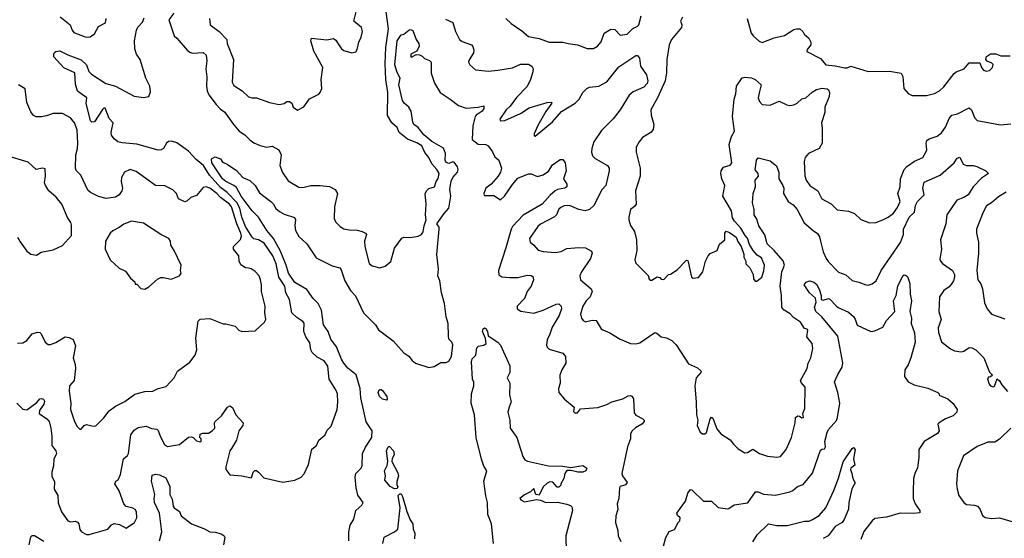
# Model space of a CAD drawing. Extents: x 1690054 to 1842981, y 782881 to 914114.
# Tile 387 of 656: x 1766622 to 1774040, y 861735 to 865645. Entities that reach past the tile are written whole.
import ezdxf

# ---------------------------------------------------------------- set-up
doc = ezdxf.new("R2010")
doc.units = 0

msp = doc.modelspace()

# ---------------------------------------------------------------- linework, layer by layer
at = {"layer": '0CON10XD'}
for points in [[(1767784, 865695), (1767746.7, 865645), (1767785, 865522.5), (1767806.7, 865505), (1767884.3, 865415), (1767905, 865400), (1767925, 865393.1), (1768005, 865397.1), (1768027.2, 865377.2), (1768032.9, 865335), (1768024.5, 865275.5), (1768031.6, 865215), (1768030.2, 865145), (1768035, 865108), (1768047.2, 865077.2), (1768102.2, 865005), (1768133, 864973), (1768168.3, 864948.3), (1768225, 864865.6), (1768275, 864805.6), (1768317.9, 864777.9), (1768355, 864740), (1768385, 864717.5), (1768435, 864695.6), (1768485, 864684.4), (1768525, 864692), (1768575, 864663.8), (1768592.5, 864625), (1768580.8, 864545), (1768602.1, 864492.1), (1768645, 864430.8), (1768725, 864382), (1768755, 864380), (1768815, 864394.2), (1768885, 864394.3), (1768955, 864386.9), (1769000, 864365), (1769015.8, 864335), (1768994.3, 864235), (1768991.2, 864145), (1769001.2, 864121.2), (1769036.3, 864086.3), (1769065, 864069.5), (1769105, 864060.4), (1769165, 864058.5), (1769203.1, 864046.9), (1769226.3, 864036.3), (1769236, 864025), (1769220.8, 863975), (1769222.9, 863935), (1769255.8, 863805.8), (1769278.3, 863788.3), (1769335, 863773.8), (1769375, 863786.7), (1769418.8, 863821.2), (1769446.4, 863923.6), (1769501.2, 863998.8), (1769515, 864005.8), (1769565, 864003.1), (1769625, 864013.8), (1769648.2, 864025), (1769661.8, 864045), (1769668.3, 864091.7), (1769683.2, 864135), (1769679.4, 864175), (1769685.4, 864255), (1769677.7, 864332.3), (1769686.7, 864355), (1769705, 864372.5), (1769746.7, 864385), (1769760, 864425), (1769775, 864447.5), (1769782, 864485), (1769765, 864515.6), (1769727.6, 864557.6), (1769705, 864606), (1769674.6, 864644.6), (1769652.5, 864695), (1769615, 864717.5), (1769543.3, 864743.3), (1769482, 864795), (1769465, 864833.3), (1769426.1, 864866.1), (1769392.3, 864922.3), (1769396.8, 865095), (1769380, 865195), (1769374.8, 865315), (1769380, 865435), (1769400.2, 865575), (1769382.7, 865705)], [(1768051.4, 865655), (1768055.9, 865605.9), (1768125, 865556.7), (1768181.7, 865495), (1768185.3, 865465), (1768233.3, 865345), (1768223.6, 865175), (1768235, 865148.1), (1768299.1, 865109.1), (1768345, 865063.1), (1768374.2, 865055.8), (1768406.8, 865056.8), (1768505, 865020.8), (1768576.4, 865006.4), (1768615, 865012.5), (1768635, 865027.5), (1768655, 865027.5), (1768672.5, 865015), (1768682.5, 864985), (1768715, 864963.3), (1768763, 864987), (1768805, 865047.5), (1768875, 865082.5), (1768886.7, 865095), (1768897.5, 865125), (1768893.3, 865195), (1768906.2, 865285), (1768837, 865407), (1768816.7, 865485), (1768820, 865505), (1768935, 865494), (1768985, 865504.2), (1769005, 865490), (1769022, 865462), (1769047.5, 865425), (1769065, 865412.5), (1769125, 865396.2), (1769155, 865402.5), (1769165, 865420), (1769176.2, 865475), (1769195.8, 865514.2), (1769204, 865555), (1769198, 865585), (1769139.2, 865635), (1769157.1, 865705)], [(1770285, 865653.8), (1770324, 865615), (1770405, 865560), (1770455, 865517.5), (1770535, 865503.1), (1770610, 865475), (1770715, 865476), (1770755, 865464.2), (1770825, 865455.7), (1770898.3, 865428.3), (1770945, 865428.8), (1770975, 865446), (1771002.2, 865477.8), (1771026.3, 865543.7), (1771075, 865572.5), (1771105, 865572), (1771145, 865528.6), (1771198, 865535), (1771240.7, 865579.3), (1771275, 865593.1), (1771285.6, 865605), (1771303.1, 865675)], [(1768216.8, 862413.2), (1768205.9, 862394.1), (1768175.8, 862275), (1768176, 862255), (1768205, 862214.4), (1768295, 862206), (1768365, 862192.2), (1768371.9, 862198.1), (1768380, 862235), (1768394.1, 862245.9), (1768405, 862246.2), (1768422.3, 862235), (1768460.6, 862190.6), (1768605, 862159.5), (1768695, 862172.5), (1768743.9, 862196.1), (1768765, 862222.5), (1768797.3, 862292.7), (1768822.3, 862407.7), (1768857.5, 862435), (1768876.7, 862475), (1768923.8, 862515), (1768938.6, 862551.4), (1768968.3, 862581.7), (1769012.9, 862705), (1769018.9, 862765), (1769015.5, 862825.5), (1769004.6, 862854.6), (1768954.5, 862934.5), (1768943.4, 863033.4), (1768915, 863074), (1768862, 863102), (1768825.6, 863135), (1768815.6, 863155), (1768807.8, 863207.8), (1768777.1, 863255), (1768761.9, 863295), (1768766.4, 863356.4), (1768755, 863370), (1768709.1, 863399.1), (1768673.1, 863435), (1768655.6, 863534.4), (1768628.2, 863585), (1768620.8, 863635), (1768574.1, 863704.1), (1768554.8, 863805), (1768529.5, 863865), (1768465, 863959.4), (1768420, 863985), (1768385, 863994), (1768372.9, 864005), (1768324, 864085), (1768295.7, 864155), (1768279.4, 864225), (1768257, 864267), (1768185, 864343.1), (1768135, 864381), (1768051.8, 864471.8), (1768006.9, 864545), (1767951, 864591), (1767895, 864654.5), (1767805, 864716.4), (1767765, 864727.9), (1767742.9, 864727.1), (1767728, 864715), (1767705, 864673.8), (1767687.3, 864662.7), (1767665, 864660.8), (1767505, 864705.3), (1767395, 864715.5), (1767362, 864725), (1767335, 864747.5), (1767314.4, 864775), (1767310.8, 864795), (1767326.7, 864866.7), (1767295, 864900), (1767265, 864976.7), (1767255, 864978), (1767245, 864968), (1767184.7, 864875.3), (1767165, 864872.5), (1767155, 864882.9), (1767122.3, 865015), (1767128.1, 865055), (1767056.5, 865105), (1767042.1, 865157.9), (1767037.5, 865245), (1766955, 865280.8), (1766880, 865365), (1766878.6, 865385), (1766885, 865398), (1766895, 865406), (1766925, 865410.8), (1766985, 865379.2), (1767085, 865341.4), (1767126.2, 865305), (1767142.5, 865255), (1767162.5, 865235), (1767270, 865165), (1767343.1, 865143.1), (1767485, 865067.5), (1767555, 865057.5), (1767595, 865066.2), (1767608.8, 865101.2), (1767602.2, 865145), (1767571.5, 865205), (1767528.9, 865345), (1767502.1, 865385), (1767489.5, 865425), (1767488.1, 865485), (1767501.4, 865565), (1767512.6, 865587.4), (1767547.1, 865625), (1767559.2, 865659.2)], [(1766927.3, 865667.3), (1767001.2, 865605), (1767016.2, 865565), (1767029.5, 865549.5), (1767115.9, 865515.9), (1767135, 865512), (1767153.9, 865516.1), (1767185, 865537.5), (1767215, 865592.5), (1767268.3, 865621.7), (1767274.3, 865655)], [(1769829.5, 865649.5), (1769885, 865624), (1769905.6, 865555.6), (1769935.6, 865495.6), (1769955, 865480.8), (1770025, 865455.7), (1770035, 865443.3), (1770044.2, 865415), (1770040.8, 865395), (1770005, 865337.5), (1770003.8, 865325), (1770013.3, 865305), (1770055, 865266.2), (1770155, 865258), (1770225, 865264.3), (1770335, 865283.1), (1770395, 865310.8), (1770455, 865310), (1770481.2, 865295), (1770490, 865275), (1770489.1, 865250.9), (1770471.4, 865195), (1770445, 865141.2), (1770365, 865057.5), (1770317.7, 864992.3), (1770286.7, 864965), (1770238.8, 864895), (1770243.6, 864883.6), (1770277.5, 864885), (1770395, 864938.8), (1770459.7, 864979.7), (1770595, 865020.7), (1770625, 865023.8), (1770632, 865015), (1770585, 864953.1), (1770525, 864848), (1770498, 864785), (1770498.3, 864768.3), (1770505, 864766.7), (1770635.4, 864874.6), (1770705, 864953.8), (1770806.7, 865015), (1770836.9, 865045), (1770864.6, 865095), (1770895, 865127.3), (1770915, 865135.6), (1770985, 865144.4), (1771044.7, 865175.3), (1771135, 865288.8), (1771265, 865375.7), (1771275.6, 865375.6), (1771290.8, 865355), (1771298.6, 865295), (1771345, 865228.8), (1771354.5, 865185), (1771348.9, 865165), (1771323.8, 865136.2), (1771245, 865102.2), (1771214.1, 865075.9), (1771147.1, 864965), (1771093.2, 864896.8), (1771005, 864810.5), (1770947.9, 864725), (1770933.1, 864675), (1770931.2, 864645), (1770937.7, 864617.7), (1770957.6, 864597.6), (1771051.2, 864545), (1771062.5, 864525), (1771064, 864505), (1771037.5, 864395), (1771006.8, 864363.2), (1770947.3, 864245), (1770915, 864212.9), (1770883.2, 864203.2), (1770835, 864213.1), (1770765, 864244.5), (1770725, 864241.8), (1770699.8, 864230.2), (1770685, 864215.6), (1770665.7, 864174.3), (1770651.6, 864158.4), (1770545, 864103.1), (1770525, 864085.7), (1770463.1, 863995), (1770468.7, 863968.7), (1770496.1, 863946.1), (1770527.6, 863907.6), (1770565, 863897.3), (1770655, 863890), (1770702.3, 863897.7), (1770745, 863920.5), (1770835, 863927.8), (1770885.4, 863925.4), (1770930.8, 863900.8), (1770935.8, 863885), (1770922.9, 863845), (1770854.2, 863745), (1770842, 863715), (1770848, 863685), (1770928, 863615), (1770935.6, 863595.6), (1770920.9, 863555), (1770888.9, 863525), (1770864.5, 863485), (1770848.1, 863425), (1770854.5, 863394.5), (1770867.3, 863377.3), (1770885, 863368), (1770935, 863380), (1770965, 863376.7), (1771003.3, 863315), (1771015, 863305.7), (1771069.2, 863285), (1771145, 863236), (1771225, 863204.3), (1771265, 863200.8), (1771295, 863208.6), (1771406.1, 863286.1), (1771422, 863282), (1771454.1, 863254.1), (1771495.7, 863245.7), (1771535, 863226.7), (1771568, 863195), (1771661.3, 863051.3), (1771729.3, 863019.3), (1771756.2, 862995), (1771753.8, 862985), (1771718, 862945), (1771708.1, 862885), (1771719.1, 862760.9), (1771720, 862665), (1771731.2, 862625), (1771726.7, 862585), (1771747.5, 862535), (1771765, 862523.3), (1771785, 862523.3), (1771797.3, 862532.7), (1771823.8, 862635), (1771835, 862647.5), (1771845, 862640), (1771875, 862560), (1771905, 862522.5), (1771975, 862478.8), (1771998.8, 862445), (1772035, 862410), (1772085, 862378.8), (1772105, 862381.2), (1772146.1, 862406.1), (1772195, 862373.8), (1772225, 862363.3), (1772255, 862353.8), (1772325, 862347.5), (1772355, 862352.5), (1772396, 862405), (1772435.6, 862495), (1772463.8, 862605), (1772467.5, 862645), (1772485, 862657.5), (1772497, 862657), (1772515, 862642.5), (1772526.7, 862645), (1772522.5, 862675), (1772536, 862715), (1772540, 862875), (1772510.5, 862910.5), (1772505.7, 862925), (1772554.4, 863015), (1772562.9, 863055), (1772582.9, 863095), (1772598.6, 863165), (1772592.7, 863202.7), (1772551.2, 863255), (1772560, 863305), (1772555, 863312.5), (1772535, 863316.7), (1772504.4, 863365), (1772450.9, 863400.9), (1772427.4, 863427.4), (1772382.2, 863455), (1772364.4, 863475), (1772362.2, 863565), (1772350.2, 863635), (1772363.6, 863745), (1772383.2, 863795), (1772375, 863826.2), (1772305, 863905.6), (1772252.5, 863955), (1772235, 864022), (1772190.8, 864090.8), (1772175, 864140), (1772154.6, 864175), (1772155.8, 864215), (1772141.8, 864265), (1772147.3, 864335), (1772165.4, 864385), (1772164.2, 864435), (1772188.6, 864465), (1772185.6, 864485.6), (1772164.2, 864514.2), (1772174.2, 864585), (1772185, 864602.5), (1772275, 864581.2), (1772324.1, 864544.1), (1772342.5, 864495), (1772340.8, 864445), (1772372.5, 864395), (1772378.6, 864375), (1772377.5, 864335), (1772411.9, 864275), (1772448.8, 864248.8), (1772479.4, 864215), (1772533, 864113), (1772598.8, 864055), (1772633.3, 864033.3), (1772648.8, 864008.8), (1772654.6, 863974.6)], [(1771616.7, 865665), (1771600, 865635), (1771610, 865605), (1771608.8, 865585), (1771533.3, 865495), (1771514.4, 865455), (1771498.1, 865345), (1771495.4, 865245.4), (1771485.4, 865185), (1771428.5, 865061.5), (1771375.8, 864965), (1771379.4, 864925), (1771398.6, 864855), (1771394.1, 864815.9), (1771375.8, 864794.2), (1771314.1, 864755.9), (1771288.8, 864725), (1771267.3, 864682.7), (1771265.8, 864645), (1771295.6, 864524.4), (1771296.4, 864465), (1771261.9, 864355), (1771267.1, 864255), (1771255, 864236.2), (1771223.3, 864215), (1771211.2, 864155), (1771211.2, 864135), (1771224.3, 864094.3), (1771255, 864047.5), (1771268, 863985), (1771271.2, 863905), (1771256.7, 863835), (1771265, 863810), (1771356.4, 863716.4), (1771365, 863690), (1771375, 863682.5), (1771385, 863682.5), (1771425, 863707.5), (1771445, 863702.5), (1771455, 863690), (1771475, 863686.7), (1771510, 863725), (1771525, 863727.5), (1771575, 863760), (1771645, 863832.5), (1771655, 863830), (1771659.3, 863819.3), (1771682.5, 863705), (1771695, 863697.5), (1771735, 863702.5), (1771770, 863745), (1771788.8, 863825), (1771808.8, 863865), (1771825, 863881.2), (1771876.1, 863903.9), (1771895, 863953.3), (1771933.3, 863985), (1771933.6, 864036.4), (1771945, 864050), (1771970.7, 864040.7), (1772020, 864005), (1772031.7, 863971.7), (1772056.7, 863935), (1772076.4, 863876.4), (1772077.5, 863855), (1772092.5, 863825), (1772092.5, 863805), (1772122.5, 863775), (1772146.7, 863725), (1772150.5, 863690.5), (1772163.9, 863673.9), (1772175, 863672.5), (1772212.5, 863705), (1772228.3, 863751.7), (1772232.5, 863795), (1772210.3, 863850.3), (1772178.7, 863868.7), (1772147.5, 863905), (1772120.8, 863950.8), (1772105, 863998.1), (1772087, 864017), (1772055, 864073.3), (1772007, 864127), (1771992.3, 864152.3), (1771984.2, 864205), (1771918.8, 864315), (1771934, 864395), (1771911.4, 864445), (1771903.5, 864485), (1771906.9, 864505), (1771925, 864532), (1771975, 864548.8), (1771987.5, 864565), (1771967.1, 864705), (1771985.4, 864765), (1772007.7, 864805), (1771991.1, 864915), (1772004.7, 865045), (1772016.4, 865085), (1772023.1, 865145), (1772065, 865205.7), (1772085, 865210.6), (1772135, 865206.7), (1772162, 865195), (1772208, 865155), (1772195.5, 865104.5), (1772185.6, 865055), (1772195, 865028.8), (1772215, 865006), (1772275, 865001.4), (1772345, 865031.2), (1772402.7, 865002.7), (1772425, 864998.6), (1772455, 865003.5), (1772478.8, 865015), (1772515, 865048), (1772545, 865056.7), (1772591.7, 865098.3), (1772625, 865118.1), (1772665, 865127.8), (1772704.2, 865124.2), (1772716.7, 865115), (1772724, 865095), (1772720, 865065), (1772687.5, 864985), (1772688.1, 864945), (1772663, 864867), (1772668.9, 864825), (1772666.9, 864715), (1772644.3, 864675), (1772565.8, 864635), (1772538.5, 864605), (1772532.1, 864575), (1772538.3, 864468.3), (1772548.1, 864435), (1772575.5, 864395), (1772635.8, 864355), (1772666.2, 864295), (1772735, 864255.6), (1772781.9, 864211.9), (1772865, 864200.8), (1772912.5, 864185), (1772959.5, 864139.5), (1773025, 864113.3), (1773073, 864117), (1773125, 864136.2), (1773165, 864156), (1773205, 864186), (1773235, 864229.2), (1773254.5, 864275), (1773237.5, 864335), (1773255.2, 864384.8), (1773257.5, 864445), (1773285, 864514.4), (1773305, 864538.2), (1773362.7, 864577.3), (1773425, 864605.8), (1773450, 864645), (1773455.5, 864664.5), (1773450.6, 864715), (1773456.4, 864733.6), (1773475, 864747.5), (1773535, 864766.9), (1773567, 864793), (1773596.5, 864833.5), (1773625, 864900.6), (1773645, 864924.3), (1773687.5, 864935), (1773775, 864979.2), (1773794, 864965), (1773815, 864908), (1773835, 864884.2), (1774012, 864852)], [(1772102.7, 865652.7), (1772134.1, 865544.1), (1772150.5, 865520.5), (1772192.3, 865482.3), (1772215, 865473.3), (1772305, 865508.8), (1772385, 865526.2), (1772455, 865570), (1772475, 865576.7), (1772500, 865575), (1772522.5, 865555), (1772532.5, 865535), (1772566.7, 865505), (1772583.3, 865475), (1772582.5, 865455), (1772555, 865420), (1772552.5, 865405), (1772655, 865352), (1772695, 865303.9), (1772766.9, 865296.9), (1772835, 865280.8), (1772855, 865282.1), (1772884.6, 865295.4), (1773014.1, 865254.1), (1773175, 865255.8), (1773261.7, 865241.7), (1773276.4, 865216.4), (1773283.3, 865125), (1773315, 865088.8), (1773345, 865073.8)], [(1769101.4, 861715), (1769101.1, 861785), (1769112.1, 861835), (1769140.3, 861879.7), (1769155.5, 861945), (1769200.8, 861985), (1769208.8, 862005), (1769170, 862060), (1769155.9, 862115.9), (1769148.9, 862195), (1769155.6, 862225), (1769194.3, 862265), (1769203.3, 862285), (1769205.5, 862375), (1769227.6, 862422.4), (1769275.4, 862495), (1769277.8, 862545), (1769256.4, 862576.4), (1769233.4, 862613.4), (1769192.9, 862795), (1769187.6, 862865), (1769156.7, 862966.7), (1769095, 863018.6), (1769064.9, 863054.9), (1769046.9, 863085), (1769009.7, 863179.7), (1768965, 863235.6), (1768945, 863295.5), (1768912, 863345), (1768895.8, 863455), (1768870.4, 863505), (1768833.4, 863543.4), (1768785, 863610.4), (1768695, 863664.8), (1768646.2, 863735), (1768630, 863795), (1768584.9, 863904.9), (1768534.5, 863995.5), (1768484.4, 864055), (1768420.6, 864155), (1768372.3, 864205), (1768289.6, 864315), (1768255, 864379.2), (1768235.4, 864395.4), (1768174.2, 864425), (1768150, 864445), (1768070.8, 864565), (1768067.5, 864595), (1768095, 864610), (1768136.1, 864596.1), (1768147, 864577), (1768162.5, 864565), (1768186.1, 864556.1), (1768255, 864508.8), (1768303.3, 864455), (1768355, 864433.8), (1768395, 864393.8), (1768428.5, 864338.5), (1768515, 864274.2), (1768534.3, 864255), (1768552.4, 864222.4), (1768578.3, 864198.3), (1768615, 864177.9), (1768693.2, 864153.2), (1768700.6, 864135), (1768695.5, 864094.5), (1768700, 864055), (1768725, 864010), (1768785, 863954.4), (1768855, 863849.4), (1768975, 863790.5), (1769035, 863774), (1769045, 863760), (1769070.4, 863675), (1769115, 863603.1), (1769151.9, 863561.9), (1769211.2, 863435), (1769303.3, 863345), (1769325, 863308), (1769435, 863223.3), (1769515, 863133.3), (1769555, 863107.5), (1769580, 863075), (1769605, 863056.7), (1769705, 863023.8), (1769745, 863030), (1769795, 863060), (1769835, 863060), (1769855, 863070), (1769874.4, 863105), (1769884.5, 863195), (1769876.7, 863215), (1769856.2, 863236.2), (1769852.2, 863262.2), (1769850, 863355), (1769835.9, 863405), (1769822.4, 863505), (1769799.6, 863585), (1769787.7, 863675), (1769771.7, 863715), (1769777, 863765), (1769765.6, 863875), (1769783.4, 864065), (1769781.1, 864081.1), (1769765.7, 864105), (1769820.4, 864185), (1769855, 864224), (1769870.7, 864315), (1769862.7, 864365), (1769873.6, 864426.4), (1769885, 864455.4), (1769920, 864495), (1769925.4, 864515), (1769919.6, 864535), (1769895, 864570), (1769885, 864572.9), (1769855, 864561.9), (1769835, 864568), (1769826.9, 864585), (1769829.7, 864635), (1769815.2, 864675.2), (1769727.3, 864727.3), (1769667.7, 864777.7), (1769625, 864833.3), (1769590.5, 864855), (1769583, 864873), (1769571.5, 864955), (1769554.6, 864985), (1769517.5, 865015), (1769506, 865035), (1769478.8, 865155), (1769487.5, 865205), (1769465, 865246.2), (1769447.1, 865305), (1769465, 865486.2), (1769495, 865530), (1769515, 865536.7), (1769555, 865566.7), (1769565, 865570), (1769583.3, 865563.3), (1769610, 865495), (1769629.4, 865465), (1769631.9, 865445), (1769613, 865407), (1769570, 865385), (1769570, 865365), (1769575, 865362.5), (1769608.3, 865381.7), (1769635, 865380), (1769655, 865370), (1769671.7, 865351.7), (1769708.3, 865338.3), (1769722.5, 865325), (1769721.7, 865241.7), (1769747.6, 865167.6), (1769790.8, 865095), (1769864.6, 865044.6), (1769929.2, 864999.2), (1769985, 864977.8), (1770075.4, 864984.6), (1770118, 864995), (1770118.2, 864975), (1770106.1, 864955), (1770060, 864925), (1770053.5, 864915), (1770035.4, 864844.6), (1770030.8, 864740.8), (1770075, 864707.1), (1770133.2, 864703.2), (1770151.2, 864695), (1770185, 864648.8), (1770202.1, 864612.1), (1770232, 864585), (1770250.8, 864525), (1770244.6, 864495), (1770225.7, 864465), (1770175, 864404.3), (1770134.7, 864375), (1770117.7, 864335), (1770120.2, 864320.2), (1770195, 864318.8), (1770245, 864288.1), (1770275, 864314.1), (1770335, 864403.5), (1770375, 864449.2), (1770455, 864483.3), (1770475, 864483.3), (1770522.9, 864462.9), (1770565, 864474.3), (1770605, 864504.2), (1770635, 864550.8), (1770695, 864590), (1770715, 864591.2), (1770732, 864565), (1770738, 864505), (1770720, 864445), (1770743.8, 864405), (1770743.9, 864386.1), (1770730, 864375), (1770675, 864364.6), (1770655.3, 864354.7), (1770617.7, 864322.3), (1770559.4, 864255), (1770415, 864172.2), (1770335, 864085.5), (1770324.1, 864065), (1770285.7, 863924.3), (1770229.2, 863755), (1770231.8, 863721.8), (1770255, 863706.6), (1770315, 863700.2), (1770375, 863702.1), (1770445, 863718.5), (1770475, 863715.7), (1770487.9, 863707.9), (1770492.5, 863685), (1770475.7, 863635), (1770445.7, 863595), (1770426.4, 863543.6), (1770370, 863485), (1770370, 863465), (1770396.4, 863446.4), (1770495, 863432.9), (1770565, 863454.3), (1770665, 863500.6), (1770685, 863502.5), (1770701.9, 863485), (1770703.3, 863465), (1770687.3, 863415), (1770633.8, 863326.2), (1770613.9, 863266.1), (1770596.9, 863235), (1770591.2, 863191.2), (1770595.9, 863175.9), (1770611.7, 863161.7), (1770715, 863130), (1770734, 863105), (1770737.5, 863055), (1770707.5, 863005), (1770692, 862965), (1770693.8, 862905), (1770682.5, 862865), (1770684.2, 862835), (1770726.7, 862785), (1770800, 862725), (1770795, 862690), (1770805, 862680), (1770825, 862680), (1770848.3, 862711.7), (1770978.7, 862721.3), (1771045, 862744), (1771082.5, 862765), (1771165, 862785.8), (1771205, 862810), (1771225, 862812.5), (1771235, 862807.5), (1771245.8, 862785.8), (1771250.9, 862680.9), (1771264.6, 862664.6), (1771316.2, 862635), (1771326, 862625), (1771326, 862615), (1771308, 862595), (1771261.3, 862568.7), (1771235, 862543.3), (1771225, 862520), (1771224, 862485), (1771200, 862425), (1771158.1, 862225), (1771163.1, 862205), (1771199.2, 862155), (1771185, 862138), (1771146.7, 862125), (1771140, 862115), (1771136.2, 862036.2), (1771122.9, 861995), (1771128.3, 861951.7), (1771113.3, 861905), (1771112, 861855), (1771128.8, 861795), (1771130, 861755), (1771151.7, 861711.7)], [(1773345, 865073.8), (1773455, 865074.4), (1773515, 865087.5), (1773552.4, 865107.6), (1773585, 865138.6), (1773661.1, 865238.9), (1773678.3, 865251.7), (1773736.7, 865275), (1773775, 865320), (1773855, 865320), (1773867.5, 865285), (1773884.2, 865264.2), (1773905, 865256.7), (1773928.3, 865261.7), (1773950, 865285), (1773957, 865307), (1773947, 865317), (1773911.7, 865331.7), (1773900, 865345), (1773905, 865367.5), (1773935, 865387.5), (1773975, 865387.5), (1774015, 865373.3), (1774085, 865372.5)], [(1766605, 863206.2), (1766645, 863210), (1766675, 863225.8), (1766715, 863277.5), (1766755, 863290.5), (1766775, 863285.7), (1766785, 863275.8), (1766814.7, 863214.7), (1766836.8, 863196.8), (1766855, 863196.9), (1766895, 863210.9), (1766965, 863254.2), (1766995, 863250), (1767025.8, 863235), (1767042.9, 863185), (1767025.8, 863095), (1767041.1, 863045), (1767043.3, 863015), (1767031.4, 862925), (1766996.9, 862885), (1766993.6, 862843.6), (1767007.5, 862755), (1767005.8, 862705.8), (1767036.2, 862615), (1767055, 862577.5), (1767075, 862557.5), (1767085, 862557.5), (1767107.5, 862585), (1767125, 862593.3), (1767175, 862581.2), (1767195, 862583.3), (1767255, 862643.3), (1767295, 862696.2), (1767345, 862732), (1767415, 862766), (1767489.1, 862820.9), (1767565, 862841.4), (1767625, 862844), (1767665, 862865.8), (1767725, 862880), (1767786.2, 862945), (1767811.2, 862995), (1767905, 863063.8), (1767944, 863115), (1767955.8, 863155), (1767948.6, 863245), (1767967, 863373), (1767982.3, 863387.7), (1768055, 863392.5), (1768155, 863353.3), (1768175, 863353.3), (1768245, 863333.3), (1768272.5, 863305), (1768295.9, 863294.1), (1768395, 863298.8), (1768466.7, 863365), (1768475.6, 863385), (1768468.5, 863435), (1768472.2, 863485), (1768444.6, 863594.6), (1768444.4, 863645), (1768436.7, 863685), (1768425, 863713.8), (1768395, 863746), (1768365, 863766), (1768345, 863771.2), (1768322.5, 863775), (1768287.7, 863797.7), (1768276.2, 863825), (1768273.6, 863863.6), (1768233.8, 863915), (1768233.1, 863935), (1768285, 863987.1), (1768292.5, 864015), (1768289.2, 864035), (1768257.9, 864105), (1768218.8, 864235), (1768201.8, 864255), (1768134.4, 864304.4), (1768107.1, 864335), (1768055, 864375.8), (1768025.7, 864385.7), (1768005, 864381.1), (1767955, 864320), (1767912.5, 864305), (1767882.3, 864277.7), (1767865, 864272), (1767819.5, 864295), (1767804.2, 864335), (1767775, 864362.1), (1767715, 864392.2), (1767645, 864395.6), (1767499.7, 864499.7), (1767455, 864515.8), (1767412, 864495), (1767389.2, 864455), (1767385.8, 864425), (1767395.7, 864374.3), (1767392.5, 864355), (1767372, 864325), (1767345, 864308.1), (1767274.3, 864295.7), (1767215, 864311.8), (1767155, 864341.1), (1767135, 864359.6), (1767081.7, 864471.7), (1767048.6, 864508.6), (1767041.4, 864525), (1767045.4, 864625), (1767058.4, 864675), (1767060.2, 864715), (1767055.3, 864815.3), (1767035, 864868), (1767004.5, 864904.5), (1766945, 864938.6), (1766875, 864937.5), (1766825, 864918.9), (1766786.3, 864913.7), (1766745, 864913.6), (1766725, 864923.3), (1766705, 864950), (1766675, 865020), (1766663.8, 865123.8), (1766612.9, 865155)], [(1774012, 864852), (1774088.9, 864858.9)], [(1766606.1, 864005), (1766625, 863969.2), (1766675, 863898.8), (1766705, 863876.2), (1766749.3, 863870.7), (1766785, 863892.5), (1766875, 863910), (1766945, 863942.5), (1767011.7, 864018.3), (1767012.5, 864095), (1767007, 864117), (1766983, 864153), (1766938.8, 864255), (1766896.6, 864306.6), (1766841.4, 864355), (1766815.7, 864395), (1766810, 864415), (1766817.5, 864465), (1766815, 864520), (1766795, 864526.7), (1766745, 864516.7), (1766685, 864570.8), (1766535.7, 864615.7)], [(1772654.6, 863974.6), (1772674.6, 863895), (1772697.5, 863845), (1772712.3, 863822.3), (1772791.1, 863741.1), (1772845, 863721.4), (1772895, 863678.1), (1772945, 863667.1), (1772995.7, 863645.7), (1773015, 863644.2), (1773045, 863652.9), (1773075, 863676.9), (1773112.7, 863755), (1773257.7, 863965), (1773279.4, 864025), (1773280.5, 864065), (1773322.2, 864155), (1773362.6, 864195), (1773372, 864245), (1773386.5, 864275), (1773435.6, 864325), (1773425.8, 864375), (1773435, 864420), (1773557.8, 864472.2), (1773663.4, 864566.6), (1773685, 864601.2), (1773705, 864608.8), (1773728.8, 864555), (1773756, 864546), (1773805, 864544.5), (1773832.9, 864537.1), (1773900, 864505), (1773921.2, 864485), (1773868.9, 864451.1), (1773804.2, 864385), (1773768, 864325), (1773736.2, 864305), (1773681.2, 864285), (1773606.2, 864173.8), (1773600.7, 864105), (1773560, 863985), (1773566.2, 863915), (1773555, 863840), (1773559.2, 863825), (1773575, 863806), (1773650, 863755), (1773664, 863725), (1773664, 863705), (1773658.1, 863675), (1773645.5, 863655), (1773625, 863631.4), (1773585, 863604), (1773551.8, 863555), (1773546.7, 863445), (1773564.4, 863385), (1773542.2, 863322.2), (1773545, 863287.5), (1773565.9, 863215.9), (1773635, 863162.5), (1773665, 863148.6), (1773715, 863141.9), (1773736.2, 863145), (1773775, 863172.5), (1773795, 863171.4), (1773826, 863155), (1773885.7, 863095.7), (1773928.3, 862988.3), (1773950, 862965), (1773937, 862953), (1773920.7, 862949.3), (1773913.6, 862936.4), (1773925, 862897.5), (1773935, 862884.2), (1773955, 862878), (1773967, 862883), (1773985, 862937.5), (1774005, 862923.3), (1774022.5, 862892.5), (1774065, 862842.9)], [(1774055, 864344.4), (1773995, 864310), (1773944.4, 864265), (1773905, 864242.2), (1773879.6, 864195), (1773830, 864065), (1773830, 864035), (1773846.5, 863966.5), (1773846.1, 863885), (1773832.2, 863755), (1773841.2, 863685), (1773862.6, 863652.6), (1773875.9, 863615), (1773891.5, 863511.5), (1773910, 863465), (1773943.8, 863425), (1774045, 863390.8)], [(1767565, 863613.8), (1767595, 863630), (1767661.2, 863688.8), (1767685, 863701.2), (1767705, 863702), (1767762.3, 863687.7), (1767826.7, 863715), (1767838.8, 863735), (1767833.3, 863755), (1767838.8, 863795), (1767786.2, 863905), (1767760, 863945), (1767758.8, 863975), (1767746.7, 863995), (1767684.3, 864024.3), (1767555, 864110), (1767465, 864126.2), (1767407.3, 864102.7), (1767372.7, 864077.3), (1767325, 864054), (1767304.3, 864035.7), (1767268, 863975), (1767266.2, 863915), (1767303.3, 863835), (1767372.7, 863772.7), (1767419.5, 863749.5), (1767457, 863697), (1767488.3, 863668.3), (1767491.7, 863651.7), (1767505, 863650), (1767535, 863617.5), (1767565, 863613.8)], [(1772668.3, 862408.3), (1772685, 862410.8), (1772692.5, 862425), (1772688, 862465), (1772705, 862532.5), (1772716.2, 862555), (1772775, 862623.3), (1772783, 862647), (1772800, 862755), (1772785.6, 862835.6), (1772760.8, 862915), (1772785, 862971.2), (1772819.2, 863025), (1772822.5, 863057.5), (1772785, 863259.2), (1772665.5, 863405.5), (1772620, 863445), (1772610, 863475), (1772622.5, 863515), (1772617.5, 863545), (1772571.2, 863585), (1772533.3, 863645), (1772547.5, 863665), (1772565, 863673.8), (1772575, 863676.2), (1772605, 863665.8), (1772627.6, 863647.6), (1772647.5, 863605), (1772660, 863565), (1772660, 863535), (1772675, 863531.2), (1772715, 863542), (1772725, 863538), (1772775.7, 863485.7), (1772787.5, 863475), (1772865, 863440), (1772905, 863406.2), (1772917.6, 863387.6), (1772931.3, 863341.3), (1773034.6, 863294.6), (1773065, 863299.5), (1773125, 863327.5), (1773153.6, 863376.4), (1773216.1, 863443.9), (1773204.4, 863525), (1773226.2, 863565), (1773236.9, 863635), (1773276.4, 863713.6), (1773285, 863720.8), (1773295, 863720), (1773309.8, 863709.8), (1773327.5, 863655), (1773331.4, 863575), (1773340.8, 863525), (1773327.5, 863445), (1773340.8, 863395), (1773339.2, 863355), (1773363.6, 863283.6), (1773367.9, 863215), (1773336.9, 863095), (1773316.3, 863043.7), (1773290, 863005), (1773288.9, 862955), (1773315.4, 862915.4), (1773361.9, 862891.9), (1773465, 862867.1), (1773540, 862835), (1773550, 862825), (1773550, 862815), (1773615, 862786.2), (1773655, 862752), (1773685.7, 862705), (1773682.9, 862685), (1773655, 862658.1), (1773596.2, 862635), (1773548.8, 862605), (1773540, 862595), (1773548, 862545), (1773536.2, 862525), (1773435, 862466.2), (1773396.2, 862405), (1773396.5, 862345), (1773387.1, 862265), (1773368.8, 862231.2), (1773355.8, 862185), (1773352.9, 862085), (1773354.3, 862034.3), (1773368.6, 861995), (1773403.8, 861945), (1773403.3, 861926.7), (1773355, 861921.1), (1773254.3, 861925.7), (1773152.5, 861895), (1773065, 861884.4), (1773045, 861867.5), (1772982.6, 861787.4), (1772958.4, 861725)], [(1770191, 861695), (1770176.6, 861845), (1770149.7, 861915), (1770146.7, 862005), (1770133.3, 862055), (1770118.5, 862165), (1770140.8, 862245), (1770119.7, 862279.7), (1770101.3, 862331.3), (1770060.6, 862495), (1770048.9, 862665), (1770024, 862755), (1770025.3, 862825), (1770044.3, 862885), (1770042.7, 862912.7), (1770033.4, 862935), (1770025.6, 863065), (1770031.1, 863088.9), (1770058, 863115), (1770065, 863170), (1770077.5, 863182.5), (1770119.8, 863190.2), (1770135.7, 863205), (1770131.4, 863241.4), (1770110, 863295), (1770114, 863315), (1770125, 863321.2), (1770135, 863316.2), (1770147.5, 863295), (1770150.8, 863260.8), (1770225, 863214.2), (1770245, 863192.5), (1770315.8, 863035), (1770314.2, 862985.8), (1770295.7, 862945), (1770314, 862905), (1770312.9, 862815), (1770325.8, 862765), (1770310, 862725), (1770300.8, 862685), (1770314, 862625), (1770316.7, 862565), (1770366.5, 862495), (1770413, 862353), (1770427.6, 862327.6), (1770447.6, 862317.6), (1770605, 862282.5), (1770715, 862278.6), (1770775, 862268.8), (1770865, 862284.3), (1770893.8, 862265), (1770886.7, 862245), (1770865, 862233.3), (1770826.4, 862233.6), (1770776.4, 862246.4), (1770745, 862247.5), (1770730, 862225), (1770722.5, 862185), (1770700, 862145), (1770700, 862135), (1770685, 862120), (1770671.7, 862121.7), (1770638.3, 862158.3), (1770615, 862160), (1770595, 862150), (1770567, 862123), (1770535, 862060), (1770510, 862065), (1770495, 862110), (1770470, 862085), (1770425, 862062.5), (1770390, 862035), (1770397.5, 862025), (1770425, 862011.2), (1770515, 862027.5), (1770545, 862023.3), (1770585, 862006.2), (1770675, 862006.7), (1770743, 861993), (1770773, 861983), (1770781.7, 861971.7), (1770786.2, 861945), (1770737.5, 861755), (1770739.2, 861635)], [(1769385, 862777.5), (1769355, 862782.9), (1769333.4, 862803.4), (1769323.4, 862835), (1769332.2, 862857.8), (1769345, 862857.3), (1769355, 862848.5), (1769386.9, 862805), (1769390, 862785), (1769385, 862777.5)], [(1766600, 862755), (1766645, 862708.8), (1766675, 862704.3), (1766751.7, 862758.3), (1766775, 862785.8), (1766785, 862790), (1766802.5, 862785), (1766808.6, 862768.6), (1766805, 862747.5), (1766770.9, 862699.1), (1766770, 862675), (1766825.9, 862635.9), (1766845.3, 862615.3), (1766855.6, 862564.4), (1766865.4, 862504.6), (1766864.4, 862435), (1766895, 862393.8), (1766900, 862375), (1766878.7, 862331.3), (1766877.7, 862282.3), (1766864.7, 862235), (1766863.7, 862203.7), (1766885, 862160), (1766882.5, 862105), (1766908.3, 862058.3), (1766912.1, 862002.1), (1766935.8, 861935), (1766985, 861867.5), (1767005, 861859.5), (1767043.2, 861863.2), (1767057.9, 861857.9), (1767068.1, 861845), (1767075, 861802.5), (1767086.7, 861785), (1767124.5, 861764.5), (1767145, 861763.1), (1767285, 861804), (1767315, 861836.7), (1767335, 861846.7), (1767375, 861840), (1767425, 861812), (1767485.8, 861854.2), (1767505, 861890), (1767502, 861935), (1767491.2, 861951.2), (1767475, 861961.2), (1767423.9, 861973.9), (1767405.9, 861995.9), (1767372.4, 862092.4), (1767338.8, 862145), (1767346.7, 862165), (1767363.2, 862176.8), (1767381.4, 862215), (1767404.2, 862335), (1767435, 862360.6), (1767442.7, 862375), (1767460, 862515), (1767485, 862551.4), (1767515, 862569.4), (1767575, 862579.4), (1767615, 862562.2), (1767655, 862558), (1767665, 862548.8), (1767680.5, 862505), (1767713.2, 862443.2), (1767735, 862426.5), (1767826.6, 862443.4), (1767895, 862496.7), (1767915, 862500), (1767930, 862495), (1767955, 862470), (1767985, 862462.5), (1767990, 862465), (1767990, 862485), (1767980, 862495), (1767980.7, 862519.3), (1768001.7, 862528.3), (1768045, 862528), (1768073.3, 862545), (1768093.3, 862565), (1768088.8, 862605), (1768093.8, 862615), (1768141.7, 862658.3), (1768187.5, 862725), (1768205, 862733.3), (1768225, 862722.5), (1768250, 862665), (1768306.7, 862605), (1768303.3, 862585), (1768274.2, 862545.8), (1768254.3, 862475), (1768216.8, 862413.2)], [(1774090, 862565), (1774005, 862482.9), (1773969.3, 862460.7), (1773915, 862459.4), (1773835, 862428.1), (1773732.9, 862357.1), (1773688, 862245), (1773680.6, 862145), (1773684.3, 862105), (1773697.9, 862057.9), (1773735, 862006.2), (1773755, 861991.2), (1773815.9, 861985.9), (1773837.9, 861977.9), (1773856.3, 861956.3), (1773875, 861906.7), (1773895, 861892.5), (1773945, 861884.4), (1774005, 861889.4), (1774115, 861857.5)], [(1769445, 862107.5), (1769413.8, 862125), (1769374.1, 862174.1), (1769376.8, 862205), (1769370, 862245), (1769391.1, 862285), (1769396.4, 862316.4), (1769386.4, 862393.6), (1769395, 862420), (1769405, 862430), (1769438.8, 862395), (1769443.6, 862366.4), (1769428.8, 862335), (1769426.7, 862315), (1769470, 862230), (1769475.9, 862205.9), (1769463, 862163), (1769462.5, 862135), (1769470, 862125), (1769465, 862110), (1769445, 862107.5)], [(1771473.1, 861675), (1771491.2, 861741.2), (1771515, 861787.5), (1771555, 861802.5), (1771582.5, 861855), (1771595, 861867.5), (1771598.8, 861888.8), (1771576.7, 861906.7), (1771573.3, 861925), (1771638.5, 862015), (1771654.7, 862075.3), (1771675, 862102), (1771685, 862100.8), (1771774.1, 862014.1), (1771835, 862015.7), (1771885, 861968.6), (1771955, 861958), (1771965, 861958.8), (1772005, 861987.1), (1772107, 862003), (1772165, 862085.6), (1772185, 862085.5), (1772225, 862068.6), (1772315, 862061.5), (1772425.4, 862084.6), (1772448, 862095), (1772481.2, 862125), (1772525, 862140), (1772595, 862225.6), (1772655, 862400), (1772668.3, 862408.3)], [(1772145, 861708.8), (1772178.3, 861761.7), (1772262.5, 861845), (1772325, 861831.1), (1772405, 861832.5), (1772535, 861863.8), (1772570, 861865), (1772595, 861876.2), (1772645, 861906.7), (1772696.3, 861963.7), (1772756.7, 862095), (1772791.3, 862188.7), (1772825, 862312), (1772895, 862411.2), (1772905, 862420), (1772915.8, 862405.8), (1772904.6, 862335), (1772914, 862286), (1772884.2, 862265), (1772880, 862255), (1772892.5, 862225), (1772898.8, 862185), (1772916.1, 862153.9), (1772891.7, 862108.3), (1772868, 862005), (1772866.2, 861955), (1772833.6, 861876.4), (1772817.5, 861855), (1772766.9, 861825), (1772712, 861755), (1772675, 861734.4)], [(1767675.8, 861715), (1767693.3, 861785), (1767676.1, 861925), (1767638.6, 862005), (1767634, 862035), (1767641.4, 862065), (1767614, 862165), (1767619.3, 862210.7), (1767645, 862219.2), (1767675, 862214), (1767722.3, 862192.3), (1767754.2, 862125), (1767752.5, 862065), (1767770, 862030), (1767778.3, 861978.3), (1767786.1, 861966.1), (1767825, 861937.5), (1767837.5, 861905), (1767916.7, 861845), (1768015, 861807.1), (1768055, 861784.3), (1768095, 861781.1), (1768138.7, 861768.7), (1768162.5, 861755), (1768166.7, 861745), (1768156.7, 861685)], [(1769356.7, 861695), (1769369.2, 861745), (1769446.7, 861783.3), (1769470.9, 861805), (1769488, 861965), (1769473.3, 862056.7), (1769485, 862070), (1769495, 862070), (1769505, 862050), (1769538.3, 861938.3), (1769563.3, 861875), (1769583.8, 861845), (1769586.2, 861805), (1769600, 861775), (1769597.7, 861732.3)], [(1766693, 861687), (1766705, 861747.5), (1766715, 861757.5), (1766733, 861757), (1766803, 861713)]]:
    msp.add_lwpolyline(points, dxfattribs=at)

doc.saveas('drawing.dxf')
